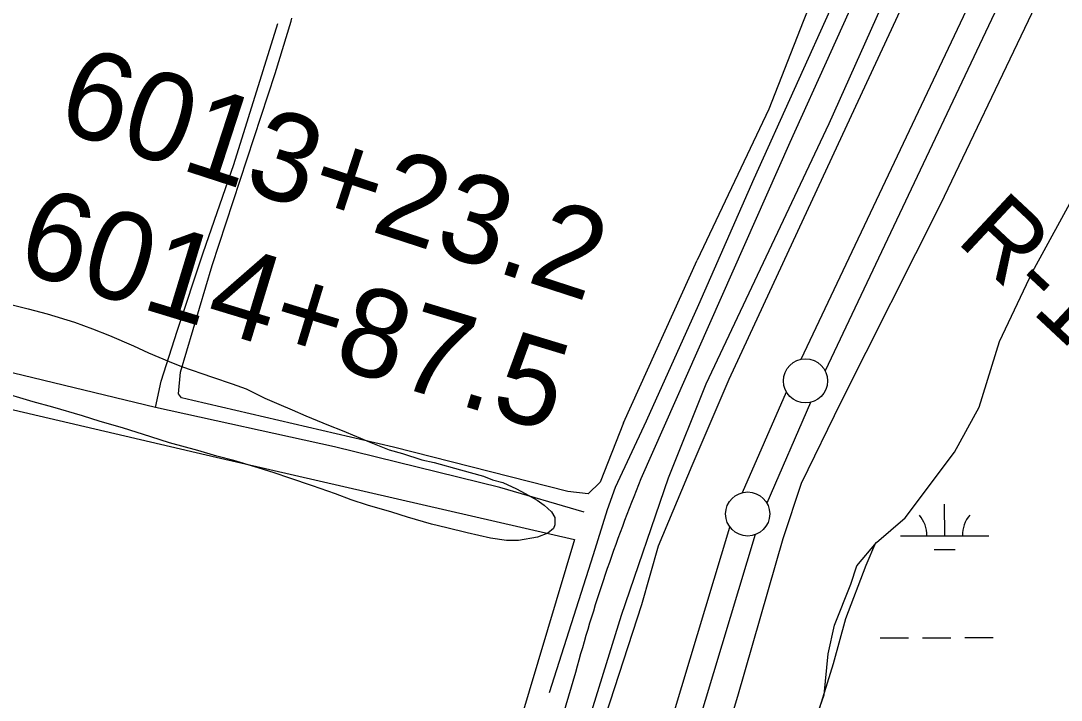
# Model space of a CAD drawing. Extents: x 3361039 to 3398939, y 576572 to 602007.
# Drawn here: x 3374341 to 3375519, y 592812 to 593582 of the extents above; entities that cross this region are included whole.
import ezdxf

# ---------------------------------------------------------------- set-up
doc = ezdxf.new("R2010")
doc.units = 0
for name, color, linetype in [('V-DTCH-CNTR', 7, 'Continuous'), ('V-LEVE-TOET', 7, 'Continuous'), ('V-RIVR-RANG-IDEN', 7, 'Continuous'), ('V-ROAD-CNTR', 7, 'Continuous'), ('V-SITE-VEGE', 7, 'Continuous'), ('V-SURV-IDEN', 7, 'Continuous'), ('V-SURV-LINE', 7, 'Continuous'), ('V-TOPO-SHOR', 7, 'Continuous'), ('V-WETL-SWMP', 7, 'Continuous')]:
    doc.layers.add(name, color=color, linetype=linetype)

msp = doc.modelspace()

# ---------------------------------------------------------------- linework, layer by layer
at = {"layer": 'V-DTCH-CNTR'}
msp.add_line((3375023.1, 593126.8), (3375106.5, 593310.9), dxfattribs=at)
for points in [[(3375558.7, 594044.6), (3375484.7, 593974.8), (3375368.3, 593846.8), (3375297, 593765.4), (3375271.6, 593739.7), (3375268.2, 593732.9), (3375261.9, 593709.8), (3375258.3, 593660.8), (3375226.5, 593581.3), (3375187.8, 593482.1), (3375106.5, 593310.9)], [(3375023.1, 593126.8), (3374996.8, 593059.5), (3374983.1, 593046), (3374960, 593048.8), (3374762.7, 593099), (3374535.6, 593152), (3374522.7, 593154.8), (3374519.3, 593159.6), (3374521.5, 593184.1), (3374557.5, 593305.1), (3374628.9, 593522.6), (3374646.9, 593581.8), (3374647.6, 593585.4)], [(3373623.2, 593310.3), (3373869.4, 593254.5), (3374194.5, 593173.6), (3374561.8, 593087.8), (3374967.8, 592994.3), (3374895.7, 592753), (3374817.2, 592489.2), (3374715.9, 592152.6), (3374653.6, 591960.2)]]:
    msp.add_lwpolyline(points, dxfattribs=at)
at = {"layer": 'V-LEVE-TOET'}
for points in [[(3375854.1, 594273.1), (3375802.6, 594192.3), (3375692.9, 594066.9), (3375572.4, 593951.8), (3375491.6, 593872.6), (3375448.4, 593812.2), (3375378.9, 593685.2), (3375281, 593474.7), (3375142.4, 593175.8), (3375100.4, 593078), (3375062.4, 592986.9), (3375043.6, 592920.3), (3374992.4, 592762.6), (3374933.3, 592556.6), (3374834.7, 592216.6)], [(3374880.1, 591930.3), (3374945.3, 592134.9), (3375048.6, 592472.1), (3375152.7, 592816.8), (3375204.1, 592995.7), (3375224.9, 593058.2), (3375269.6, 593150.6), (3375382.6, 593374.7), (3375481.8, 593582.5), (3375539, 593702.7), (3375598, 593786.2), (3375669.3, 593861.4), (3375854.3, 594065.3)]]:
    msp.add_lwpolyline(points, dxfattribs=at)
at = {"layer": 'V-ROAD-CNTR'}
for points in [[(3375350.8, 593752.8), (3375211.7, 593444.4), (3375042.9, 593063.1)], [(3374968.9, 592843.8), (3374897.3, 592602.1)]]:
    msp.add_lwpolyline(points, dxfattribs=at)
msp.add_arc((3376739.1, 592368), 1833, 157.7162, 164.9572, dxfattribs=at)
at = {"layer": 'V-SITE-VEGE'}
for p, q in [((3374296.2, 593268.9), (3374349.2, 593255.7)), ((3374349.2, 593255.7), (3374370.5, 593250)), ((3374370.5, 593250), (3374401.4, 593240.6)), ((3374401.4, 593240.6), (3374421.8, 593233.2)), ((3374421.8, 593233.2), (3374441.1, 593225.5)), ((3374441.1, 593225.5), (3374468.4, 593213.7)), ((3374468.4, 593213.7), (3374485.2, 593205.9)), ((3374485.2, 593205.9), (3374508.5, 593196.1)), ((3374508.5, 593196.1), (3374522.5, 593190.4)), ((3374522.5, 593190.4), (3374557.8, 593178.2)), ((3374354.6, 593150.4), (3374294.8, 593168.4)), ((3374557.8, 593178.2), (3374579.9, 593170.8)), ((3374579.9, 593170.8), (3374596, 593165.1)), ((3374596, 593165.1), (3374617.2, 593154.5)), ((3374377.1, 593144.2), (3374354.6, 593150.4)), ((3374410.4, 593134.4), (3374377.1, 593144.2)), ((3374617.2, 593154.5), (3374632.9, 593147.6)), ((3374632.9, 593147.6), (3374648.1, 593141.5)), ((3374430.5, 593128.2), (3374410.4, 593134.4)), ((3374648.1, 593141.5), (3374663.3, 593134.6)), ((3374663.3, 593134.6), (3374689, 593124)), ((3374455.8, 593120.8), (3374430.5, 593128.2)), ((3374487.9, 593110.6), (3374455.8, 593120.8)), ((3374689, 593124), (3374704.7, 593117.9)), ((3374509.2, 593104.1), (3374487.9, 593110.6)), ((3374704.7, 593117.9), (3374737.1, 593104.4)), ((3374541.3, 593095.4), (3374509.2, 593104.1)), ((3374737.1, 593104.4), (3374758, 593096.2)), ((3374562.6, 593088.9), (3374541.3, 593095.4)), ((3374581.8, 593084), (3374562.6, 593088.9)), ((3374758, 593096.2), (3374772.9, 593091.7)), ((3374772.9, 593091.7), (3374794.9, 593084.8)), ((3374794.9, 593084.8), (3374808.6, 593081.5)), ((3374609.5, 593075.8), (3374581.8, 593084)), ((3374627.6, 593070), (3374609.5, 593075.8)), ((3374808.6, 593081.5), (3374838.7, 593073.3)), ((3374838.7, 593073.3), (3374864.8, 593066.3)), ((3374645.3, 593063.9), (3374627.6, 593070)), ((3374670.9, 593055.3), (3374645.3, 593063.9)), ((3374864.8, 593066.3), (3374874.8, 593062.2)), ((3374874.8, 593062.2), (3374886.5, 593058.9)), ((3374697, 593046.3), (3374670.9, 593055.3)), ((3374886.5, 593058.9), (3374902.1, 593052)), ((3374902.1, 593052), (3374911.7, 593046.7)), ((3374714.7, 593039.4), (3374697, 593046.3)), ((3374733.1, 593033.3), (3374714.7, 593039.4)), ((3374911.7, 593046.7), (3374925.4, 593039)), ((3374925.4, 593039), (3374933.4, 593033.3)), ((3374760.8, 593025.5), (3374733.1, 593033.3)), ((3374933.4, 593033.3), (3374941.8, 593025.7)), ((3374941.8, 593025.7), (3374945.4, 593019.2)), ((3374778.5, 593019.7), (3374760.8, 593025.5)), ((3374805.8, 593011.9), (3374778.5, 593019.7)), ((3374945.4, 593019.2), (3374945.3, 593011.2)), ((3374823.1, 593007.8), (3374805.8, 593011.9)), ((3374846.3, 593002.1), (3374823.1, 593007.8)), ((3374944.1, 593006.8), (3374937.6, 593001.6)), ((3374945.3, 593011.2), (3374944.1, 593006.8)), ((3374872.5, 592995.9), (3374846.3, 593002.1)), ((3374890.5, 592993.4), (3374872.5, 592995.9)), ((3374904.2, 592993.3), (3374890.5, 592993.4)), ((3374925.9, 592997.2), (3374904.2, 592993.3)), ((3374937.6, 593001.6), (3374925.9, 592997.2))]:
    msp.add_line(p, q, dxfattribs=at)
msp.add_lwpolyline([(3375236.5, 592778.7), (3375250.4, 592818.2), (3375255.1, 592864.7), (3375262, 592897.3), (3375280.6, 592943.8), (3375287.6, 592964.7), (3375309.7, 592990.9), (3375342.2, 593018.8), (3375398, 593093.2), (3375425.9, 593144.4), (3375449.1, 593218.8), (3375486.3, 593297.9), (3375537.4, 593390.9)], dxfattribs=at)
at = {"layer": 'V-SURV-LINE'}
for points in [[(3375224.3, 593198.6), (3375486.8, 593753.3)], [(3375513.9, 593740.5), (3375251.4, 593185.7)], [(3375158, 593047.6), (3375207.6, 593161.7)], [(3375235.1, 593149.8), (3375185.5, 593035.7)], [(3374455.8, 590723.7), (3375143.7, 593008.5)], [(3375172.4, 592999.9), (3374484.6, 590715.1)]]:
    msp.add_lwpolyline(points, dxfattribs=at)
for centre in [(3375229.3, 593174.1), (3375163.8, 593023.3)]:
    msp.add_circle(centre, 25, dxfattribs=at)
at = {"layer": 'V-TOPO-SHOR'}
for points in [[(3375838.3, 594380.1), (3375814.2, 594333.2), (3375780.6, 594276.2), (3375737.3, 594219.2), (3375669.4, 594133.1), (3375559.1, 594015.9), (3375500.3, 593962.4), (3375463.3, 593929.9), (3375422.2, 593888.6), (3375392.8, 593857.5), (3375376.3, 593833.7), (3375341.3, 593780.8), (3375320.6, 593742.8), (3375262, 593605.5), (3375170.9, 593403.1), (3375108.2, 593260.4), (3375048.9, 593128.6), (3375013.7, 593053.3), (3375004.7, 593028.1), (3374988.8, 592977.1), (3374938.9, 592820.8)], [(3375848.1, 594289.4), (3375810.3, 594231.8), (3375741, 594141.6), (3375673.2, 594067), (3375572.5, 593969.5), (3375460.2, 593862.5), (3375436.9, 593836.1), (3375408.1, 593790), (3375350.9, 593678.6), (3375255.7, 593465.3), (3375116.5, 593170.5), (3375073.7, 593063.8), (3375020.4, 592908.2), (3374935.8, 592635.5), (3374814.3, 592212.6)], [(3374493.2, 593144), (3374499.5, 593173.9), (3374517.6, 593230.4), (3374547.3, 593319.4), (3374582, 593419.3), (3374631.9, 593579.1)], [(3374978.8, 593025.5), (3374883, 593053.3), (3374695.9, 593099.3), (3374493.2, 593144), (3374262, 593199.8)]]:
    msp.add_lwpolyline(points, dxfattribs=at)
at = {"layer": 'V-WETL-SWMP'}
for p, q in [((3375386.9, 592998.5), (3375386.8, 593034.5)), ((3375336.9, 592998.4), (3375436.9, 592998.7)), ((3375374.9, 592983.1), (3375398.9, 592983.1)), ((3375313.8, 592882.9), (3375345.8, 592883)), ((3375361.8, 592883), (3375393.8, 592883.1)), ((3375409.8, 592883.2), (3375441.8, 592883.3))]:
    msp.add_line(p, q, dxfattribs=at)
msp.add_lwpolyline([(3374912.4, 591839.7), (3375023.9, 592132.7), (3375033.2, 592165.3), (3375037.8, 592202.5), (3375047.1, 592253.7), (3375061.1, 592304.8), (3375116.9, 592411.8), (3375186.6, 592653.7), (3375205.2, 592714.2), (3375223.8, 592751.4), (3375242.3, 592793.2), (3375260.9, 592853.7), (3375274.9, 592904.9), (3375298.1, 592965.3), (3375308.8, 592990.9), (3375309.7, 592990.9), (3375342.2, 593018.8), (3375398, 593093.2), (3375425.9, 593144.4), (3375449.1, 593218.8), (3375486.3, 593297.9), (3375537.4, 593390.9)], dxfattribs=at)
for centre, start, end in [((3375331.6, 592998.9), 359.3865, 40.9301), ((3375442.1, 592999.2), 139.3865, 180.9301)]:
    msp.add_arc(centre, 35.2, start, end, dxfattribs=at)

# ---------------------------------------------------------------- texts
at = {"layer": 'V-RIVR-RANG-IDEN'}
msp.add_text('R-178.6', height=83, rotation=316.9656, dxfattribs=at).set_placement((3375398.7, 593332.3))
at = {"layer": 'V-SURV-IDEN'}
for s, rotation, p in [('6013+23.2', 341.9812, (3374378.1, 593460.6)), ('6014+87.5', 343.0964, (3374332.6, 593300.3))]:
    msp.add_text(s, height=100, rotation=rotation, dxfattribs=at).set_placement(p)

doc.saveas('drawing.dxf')
